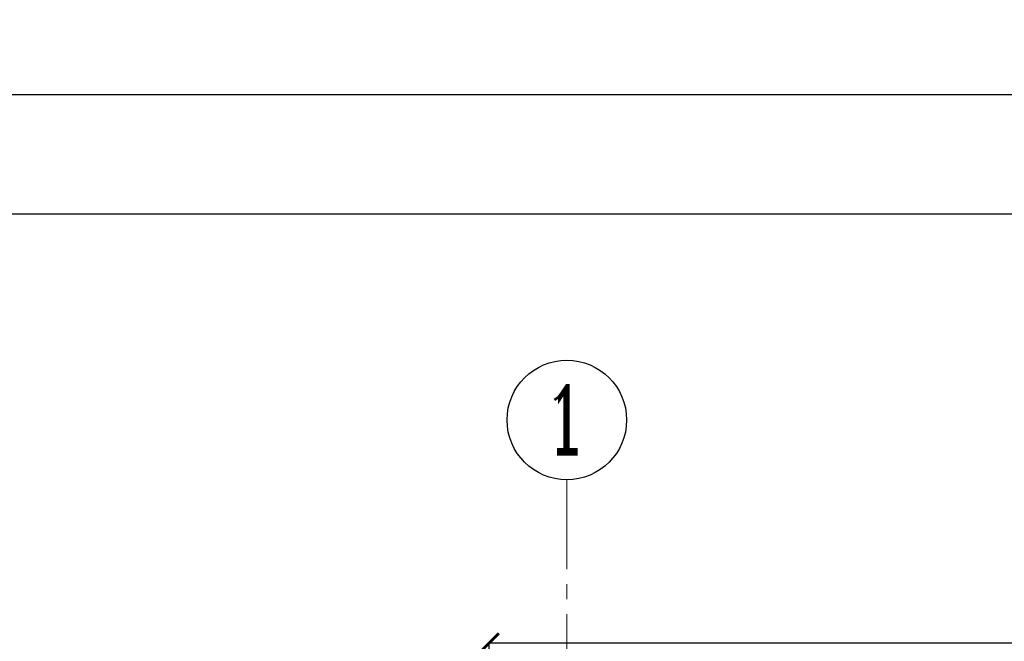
# Model space of a CAD drawing. Header units: millimetres. Extents: x -604189 to 881711, y -381903 to -7297.
# Tile 370 of 656: x -595714 to -591593, y -156116 to -153515. Entities that reach past the tile are written whole.
import ezdxf
from ezdxf.enums import TextEntityAlignment as Align

# ---------------------------------------------------------------- set-up
doc = ezdxf.new("R2010")
doc.units = ezdxf.units.MM
doc.header["$LTSCALE"] = 100
doc.linetypes.add('ACAD_ISO04W100', pattern=[30.5, 24, -3, 0.5, -3])
doc.linetypes.add('CENTER2', pattern=[1.125, 0.75, -0.125, 0.125, -0.125])
doc.layers.get('Defpoints').update_dxf_attribs({"color": 30})
for name, color, linetype in [('3', 3, 'Continuous'), ('LINIA5', 1, 'Continuous'), ('OPIS', 7, 'Continuous')]:
    doc.layers.add(name, color=color, linetype=linetype)
for name, color, linetype, lineweight in [('osie', 24, 'ACAD_ISO04W100', 5), ('strop osie', 80, 'ACAD_ISO04W100', 5), ('wym_50rz', 101, 'Continuous', 13)]:
    doc.layers.add(name, color=color, linetype=linetype, lineweight=lineweight)
doc.styles.add('CDMSTYLE', font='CDMSIMPL', dxfattribs={"width": 0.8, "bigfont": 'CDMBIGPL'})
doc.styles.add('ROMANS', font='romans.shx', dxfattribs={"width": 0.8, "height": 10})
doc.styles.get("Standard").update_dxf_attribs({"font": 'romans.shx', "width": 0.5})
doc.dimstyles.new('1 50', dxfattribs={"dimtxt": 150, "dimasz": 80, "dimexe": 1, "dimexo": 1, "dimgap": 20, "dimtad": 1, "dimdec": 0, "dimlfac": 0.1, "dimtxsty": 'Standard', "dimblk": 'ARCHTICK', "dimcen": 200, "dimclrd": 2, "dimadec": 1, "dimazin": 0, "dimtfac": 1, "dimtdec": 0, "dimtmove": 0, "dimatfit": 3, "dimldrblk": 'ARCHTICK', "dimfxl": 120, "dimfxlon": 1, "dimtfill": 1, "dimarcsym": 0})

# ---------------------------------------------------------------- blocks, each defined once
blk = doc.blocks.new('_ArchTick')
at = {"layer": 'strop osie', "color": 0, "const_width": 0.15}
blk.add_lwpolyline([(-0.5, -0.5), (0.5, 0.5)], dxfattribs=at)
blk = doc.blocks.new('*D3070')
at = {"layer": 'Defpoints', "color": 0, "lineweight": 5, "transparency": 16777216}
for p in [(-587571.8, -153514.6), (-587571.8, -156923.1), (-593423.9, -158878.9)]:
    blk.add_point(p, dxfattribs=at)
at = {"layer": 'OPIS', "color": 0, "linetype": 'Continuous', "lineweight": -2, "transparency": 16777216}
for p, q in [((-587571.8, -156863.1), (-587571.8, -156924.1)), ((-593423.9, -156983.1), (-593423.9, -156922.1))]:
    blk.add_line(p, q, dxfattribs=at)
at = {"layer": 'OPIS', "color": 2, "lineweight": -2, "transparency": 16777216}
blk.add_line((-593423.9, -156923.1), (-587571.8, -156923.1), dxfattribs=at)
at = {"layer": 'OPIS', "color": 2, "lineweight": -2, "transparency": 16777216, "xscale": 80, "yscale": 80, "zscale": 80, "rotation": 180}
blk.add_blockref('_ArchTick', (-593423.9, -156923.1), dxfattribs=at)
at = {"layer": 'OPIS', "color": 2, "lineweight": -2, "transparency": 16777216, "xscale": 80, "yscale": 80, "zscale": 80}
blk.add_blockref('_ArchTick', (-587571.8, -156923.1), dxfattribs=at)
at = {"layer": 'OPIS', "color": 0, "lineweight": 9, "transparency": 16777216, "insert": (-590497.8, -156828.1), "char_height": 150, "attachment_point": 5, "bg_fill": 3, "box_fill_scale": 1.1, "bg_fill_color": 256, "bg_fill_true_color": 13158600, "bg_fill_transparency": 0}
blk.add_mtext('585', dxfattribs=at)
blk = doc.blocks.new('*D3108')
at = {"layer": 'Defpoints', "color": 0, "linetype": 'ByBlock', "lineweight": 5, "transparency": 16777216}
for p in [(-536398.9, -156122.2), (-593748.9, -159464.3), (-536398.9, -159464.3)]:
    blk.add_point(p, dxfattribs=at)
at = {"layer": 'OPIS', "color": 0, "linetype": 'Continuous', "lineweight": -2, "transparency": 16777216}
for p, q in [((-593748.9, -156182.2), (-593748.9, -156121.2)), ((-536398.9, -156182.2), (-536398.9, -156121.2))]:
    blk.add_line(p, q, dxfattribs=at)
at = {"layer": 'OPIS', "color": 2, "lineweight": -2, "transparency": 16777216}
blk.add_line((-593748.9, -156122.2), (-536398.9, -156122.2), dxfattribs=at)
at = {"layer": 'OPIS', "color": 2, "linetype": 'ByBlock', "lineweight": -2, "transparency": 16777216, "xscale": 80, "yscale": 80, "zscale": 80, "rotation": 180}
blk.add_blockref('_ArchTick', (-593748.9, -156122.2), dxfattribs=at)
at = {"layer": 'OPIS', "color": 2, "linetype": 'ByBlock', "lineweight": -2, "transparency": 16777216, "xscale": 80, "yscale": 80, "zscale": 80}
blk.add_blockref('_ArchTick', (-536398.9, -156122.2), dxfattribs=at)
at = {"layer": 'OPIS', "color": 0, "linetype": 'ByBlock', "lineweight": 9, "transparency": 16777216, "insert": (-565073.9, -156027.2), "char_height": 150, "attachment_point": 5, "bg_fill": 3, "box_fill_scale": 1.1, "bg_fill_color": 256, "bg_fill_true_color": 13158600, "bg_fill_transparency": 0}
blk.add_mtext('5735', dxfattribs=at)
blk = doc.blocks.new('00NumOkr')
at = {"color": 0, "linetype": 'Continuous', "lineweight": -2}
blk.add_circle((0, 0), 5, dxfattribs=at)
at = {"color": 0, "linetype": 'Continuous', "lineweight": -2, "style": 'CDMSTYLE', "width": 0.5}
blk.add_attdef('NR', text='', height=6, dxfattribs=at).set_placement((0, 0), align=Align.MIDDLE)

msp = doc.modelspace()

# ---------------------------------------------------------------- linework, layer by layer
at = {"layer": 'LINIA5', "color": 0, "linetype": 'ByBlock'}
msp.add_lwpolyline([(-601105.1, -153827.5), (-517105.1, -153827.5), (-517105.1, -183527.5), (-601105.1, -183527.5), (-601105.1, -153827.5)], dxfattribs=at)
msp.add_lwpolyline([(-600055.1, -154327.5), (-517605.1, -154327.5), (-517605.1, -183027.5), (-600055.1, -183027.5)], close=True, dxfattribs=at)
at = {"layer": 'osie', "color": 0, "linetype": 'CENTER2', "ltscale": 5}
msp.add_lwpolyline([(-593423.9, -155439.5), (-593423.9, -174159.7)], dxfattribs=at)

# ---------------------------------------------------------------- next in the draw order: dimensions: what is measured, and where the dimension line sits
at = {"layer": 'OPIS', "color": 0, "lineweight": 9}
dim = msp.add_linear_dim(base=(-587571.8, -156923.1), p1=(-593423.9, -158878.9), p2=(-587571.8, -153514.6), dimstyle='1 50', override={"dimtmove": 1, "dimfxl": 60, "dimarcsym": 1}, dxfattribs=at)
dim.commit()
dim.dimension.update_dxf_attribs({"geometry": '*D3070', "text_midpoint": (-590497.8, -156828.1)})

# ---------------------------------------------------------------- next in the draw order: block references
at = {"layer": '3', "color": 0, "linetype": 'Continuous', "xscale": 50, "yscale": 50, "zscale": 50}
msp.add_blockref('00NumOkr', (-593423.9, -155189.5), dxfattribs=at).add_auto_attribs({'NR': '1'})

# ---------------------------------------------------------------- next in the draw order: texts
at = {"layer": 'wym_50rz', "color": 0, "linetype": 'ByBlock', "lineweight": 20, "style": 'ROMANS', "width": 0.8}
msp.add_text('1', height=250, dxfattribs=at).set_placement((-593441.2, -155182.7), align=Align.MIDDLE_CENTER)

# ---------------------------------------------------------------- next in the draw order: dimensions: what is measured, and where the dimension line sits
at = {"layer": 'OPIS', "color": 0, "linetype": 'ByBlock', "lineweight": 9}
dim = msp.add_linear_dim(base=(-536398.9, -156122.2), p1=(-593748.9, -159464.3), p2=(-536398.9, -159464.3), dimstyle='1 50', override={"dimfxl": 60, "dimarcsym": 1}, dxfattribs=at)
dim.commit()
dim.dimension.update_dxf_attribs({"geometry": '*D3108', "text_midpoint": (-565073.9, -156027.2)})

doc.saveas('drawing.dxf')
